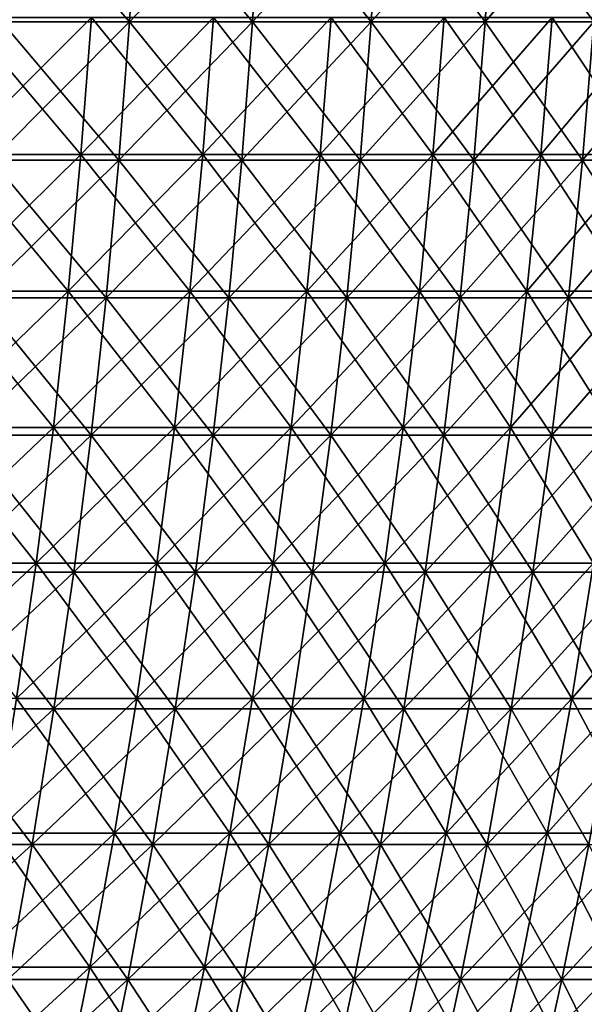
# Model space of a CAD drawing. Header units: millimetres. Extents: x -250 to 250, y -45 to 4150.
# Tile 796 of 805: x 185 to 207, y 4089 to 4128. Entities that reach past the tile are written whole.
import ezdxf

# ---------------------------------------------------------------- set-up
doc = ezdxf.new("R2010")
doc.units = ezdxf.units.MM
doc.header["$LTSCALE"] = 81.481481
for name, color, linetype in [('19', 7, 'CONTINUOUS'), ('20', 7, 'CONTINUOUS'), ('21', 7, 'CONTINUOUS'), ('22', 7, 'CONTINUOUS')]:
    doc.layers.add(name, color=color, linetype=linetype)

msp = doc.modelspace()

# ---------------------------------------------------------------- linework, layer by layer
at = {"layer": '19', "color": 7, "linetype": 'CONTINUOUS'}
for points in [[(189.111, 4127.944, -162.02), (184.032, 4127.944, -167.767), (189.435, 4133.45, -162.298), (189.111, 4127.944, -162.02)], [(189.435, 4133.45, -162.298), (184.032, 4127.944, -167.767), (184.347, 4133.45, -168.054), (189.435, 4133.45, -162.298)], [(194.011, 4127.944, -156.12), (189.111, 4127.944, -162.02), (194.343, 4133.45, -156.387), (194.011, 4127.944, -156.12)], [(194.343, 4133.45, -156.387), (189.111, 4127.944, -162.02), (189.435, 4133.45, -162.298), (194.343, 4133.45, -156.387)], [(198.726, 4127.944, -150.071), (194.011, 4127.944, -156.12), (199.067, 4133.45, -150.328), (198.726, 4127.944, -150.071)], [(199.067, 4133.45, -150.328), (194.011, 4127.944, -156.12), (194.343, 4133.45, -156.387), (199.067, 4133.45, -150.328)], [(203.254, 4127.944, -143.88), (198.726, 4127.944, -150.071), (203.602, 4133.45, -144.127), (203.254, 4127.944, -143.88)], [(203.602, 4133.45, -144.127), (198.726, 4127.944, -150.071), (199.067, 4133.45, -150.328), (203.602, 4133.45, -144.127)], [(207.588, 4127.944, -137.553), (203.254, 4127.944, -143.88), (207.943, 4133.45, -137.788), (207.588, 4127.944, -137.553)], [(207.943, 4133.45, -137.788), (203.254, 4127.944, -143.88), (203.602, 4133.45, -144.127), (207.943, 4133.45, -137.788)], [(188.695, 4122.448, -161.664), (183.627, 4122.448, -167.398), (189.111, 4127.944, -162.02), (188.695, 4122.448, -161.664)], [(189.111, 4127.944, -162.02), (183.627, 4122.448, -167.398), (184.032, 4127.944, -167.767), (189.111, 4127.944, -162.02)], [(193.584, 4122.448, -155.776), (188.695, 4122.448, -161.664), (194.011, 4127.944, -156.12), (193.584, 4122.448, -155.776)], [(194.011, 4127.944, -156.12), (188.695, 4122.448, -161.664), (189.111, 4127.944, -162.02), (194.011, 4127.944, -156.12)], [(198.289, 4122.448, -149.741), (193.584, 4122.448, -155.776), (198.726, 4127.944, -150.071), (198.289, 4122.448, -149.741)], [(198.726, 4127.944, -150.071), (193.584, 4122.448, -155.776), (194.011, 4127.944, -156.12), (198.726, 4127.944, -150.071)], [(202.806, 4122.448, -143.564), (198.289, 4122.448, -149.741), (203.254, 4127.944, -143.88), (202.806, 4122.448, -143.564)], [(203.254, 4127.944, -143.88), (198.289, 4122.448, -149.741), (198.726, 4127.944, -150.071), (203.254, 4127.944, -143.88)], [(207.131, 4122.448, -137.25), (202.806, 4122.448, -143.564), (207.588, 4127.944, -137.553), (207.131, 4122.448, -137.25)], [(207.588, 4127.944, -137.553), (202.806, 4122.448, -143.564), (203.254, 4127.944, -143.88), (207.588, 4127.944, -137.553)], [(211.26, 4122.448, -130.806), (207.131, 4122.448, -137.25), (211.725, 4127.944, -131.095), (211.26, 4122.448, -130.806)], [(211.725, 4127.944, -131.095), (207.131, 4122.448, -137.25), (207.588, 4127.944, -137.553), (211.725, 4127.944, -131.095)], [(188.187, 4116.967, -161.228), (183.132, 4116.967, -166.947), (188.695, 4122.448, -161.664), (188.187, 4116.967, -161.228)], [(188.695, 4122.448, -161.664), (183.132, 4116.967, -166.947), (183.627, 4122.448, -167.398), (188.695, 4122.448, -161.664)], [(193.062, 4116.967, -155.357), (188.187, 4116.967, -161.228), (193.584, 4122.448, -155.776), (193.062, 4116.967, -155.357)], [(193.584, 4122.448, -155.776), (188.187, 4116.967, -161.228), (188.695, 4122.448, -161.664), (193.584, 4122.448, -155.776)], [(197.755, 4116.967, -149.338), (193.062, 4116.967, -155.357), (198.289, 4122.448, -149.741), (197.755, 4116.967, -149.338)], [(198.289, 4122.448, -149.741), (193.062, 4116.967, -155.357), (193.584, 4122.448, -155.776), (198.289, 4122.448, -149.741)], [(202.26, 4116.967, -143.177), (197.755, 4116.967, -149.338), (202.806, 4122.448, -143.564), (202.26, 4116.967, -143.177)], [(202.806, 4122.448, -143.564), (197.755, 4116.967, -149.338), (198.289, 4122.448, -149.741), (202.806, 4122.448, -143.564)], [(206.573, 4116.967, -136.88), (202.26, 4116.967, -143.177), (207.131, 4122.448, -137.25), (206.573, 4116.967, -136.88)], [(207.131, 4122.448, -137.25), (202.26, 4116.967, -143.177), (202.806, 4122.448, -143.564), (207.131, 4122.448, -137.25)], [(210.691, 4116.967, -130.454), (206.573, 4116.967, -136.88), (211.26, 4122.448, -130.806), (210.691, 4116.967, -130.454)], [(211.26, 4122.448, -130.806), (206.573, 4116.967, -136.88), (207.131, 4122.448, -137.25), (211.26, 4122.448, -130.806)], [(187.587, 4111.501, -160.714), (182.548, 4111.501, -166.415), (188.187, 4116.967, -161.228), (187.587, 4111.501, -160.714)], [(188.187, 4116.967, -161.228), (182.548, 4111.501, -166.415), (183.132, 4116.967, -166.947), (188.187, 4116.967, -161.228)], [(192.447, 4111.501, -154.861), (187.587, 4111.501, -160.714), (193.062, 4116.967, -155.357), (192.447, 4111.501, -154.861)], [(193.062, 4116.967, -155.357), (187.587, 4111.501, -160.714), (188.187, 4116.967, -161.228), (193.062, 4116.967, -155.357)], [(197.124, 4111.501, -148.862), (192.447, 4111.501, -154.861), (197.755, 4116.967, -149.338), (197.124, 4111.501, -148.862)], [(197.755, 4116.967, -149.338), (192.447, 4111.501, -154.861), (193.062, 4116.967, -155.357), (197.755, 4116.967, -149.338)], [(201.615, 4111.501, -142.72), (197.124, 4111.501, -148.862), (202.26, 4116.967, -143.177), (201.615, 4111.501, -142.72)], [(202.26, 4116.967, -143.177), (197.124, 4111.501, -148.862), (197.755, 4116.967, -149.338), (202.26, 4116.967, -143.177)], [(205.915, 4111.501, -136.444), (201.615, 4111.501, -142.72), (206.573, 4116.967, -136.88), (205.915, 4111.501, -136.444)], [(206.573, 4116.967, -136.88), (201.615, 4111.501, -142.72), (202.26, 4116.967, -143.177), (206.573, 4116.967, -136.88)], [(210.019, 4111.501, -130.038), (205.915, 4111.501, -136.444), (210.691, 4116.967, -130.454), (210.019, 4111.501, -130.038)], [(210.691, 4116.967, -130.454), (205.915, 4111.501, -136.444), (206.573, 4116.967, -136.88), (210.691, 4116.967, -130.454)], [(186.895, 4106.054, -160.122), (181.875, 4106.054, -165.801), (187.587, 4111.501, -160.714), (186.895, 4106.054, -160.122)], [(187.587, 4111.501, -160.714), (181.875, 4106.054, -165.801), (182.548, 4111.501, -166.415), (187.587, 4111.501, -160.714)], [(191.737, 4106.054, -154.29), (186.895, 4106.054, -160.122), (192.447, 4111.501, -154.861), (191.737, 4106.054, -154.29)], [(192.447, 4111.501, -154.861), (186.895, 4106.054, -160.122), (187.587, 4111.501, -160.714), (192.447, 4111.501, -154.861)], [(196.398, 4106.054, -148.313), (191.737, 4106.054, -154.29), (197.124, 4111.501, -148.862), (196.398, 4106.054, -148.313)], [(197.124, 4111.501, -148.862), (191.737, 4106.054, -154.29), (192.447, 4111.501, -154.861), (197.124, 4111.501, -148.862)], [(200.872, 4106.054, -142.194), (196.398, 4106.054, -148.313), (201.615, 4111.501, -142.72), (200.872, 4106.054, -142.194)], [(201.615, 4111.501, -142.72), (196.398, 4106.054, -148.313), (197.124, 4111.501, -148.862), (201.615, 4111.501, -142.72)], [(205.156, 4106.054, -135.941), (200.872, 4106.054, -142.194), (205.915, 4111.501, -136.444), (205.156, 4106.054, -135.941)], [(205.915, 4111.501, -136.444), (200.872, 4106.054, -142.194), (201.615, 4111.501, -142.72), (205.915, 4111.501, -136.444)], [(209.245, 4106.054, -129.559), (205.156, 4106.054, -135.941), (210.019, 4111.501, -130.038), (209.245, 4106.054, -129.559)], [(210.019, 4111.501, -130.038), (205.156, 4106.054, -135.941), (205.915, 4111.501, -136.444), (210.019, 4111.501, -130.038)], [(186.112, 4100.628, -159.451), (181.114, 4100.628, -165.107), (186.895, 4106.054, -160.122), (186.112, 4100.628, -159.451)], [(186.895, 4106.054, -160.122), (181.114, 4100.628, -165.107), (181.875, 4106.054, -165.801), (186.895, 4106.054, -160.122)], [(190.934, 4100.628, -153.644), (186.112, 4100.628, -159.451), (191.737, 4106.054, -154.29), (190.934, 4100.628, -153.644)], [(191.737, 4106.054, -154.29), (186.112, 4100.628, -159.451), (186.895, 4106.054, -160.122), (191.737, 4106.054, -154.29)], [(195.575, 4100.628, -147.692), (190.934, 4100.628, -153.644), (196.398, 4106.054, -148.313), (195.575, 4100.628, -147.692)], [(196.398, 4106.054, -148.313), (190.934, 4100.628, -153.644), (191.737, 4106.054, -154.29), (196.398, 4106.054, -148.313)], [(200.031, 4100.628, -141.599), (195.575, 4100.628, -147.692), (200.872, 4106.054, -142.194), (200.031, 4100.628, -141.599)], [(200.872, 4106.054, -142.194), (195.575, 4100.628, -147.692), (196.398, 4106.054, -148.313), (200.872, 4106.054, -142.194)], [(204.296, 4100.628, -135.372), (200.031, 4100.628, -141.599), (205.156, 4106.054, -135.941), (204.296, 4100.628, -135.372)], [(205.156, 4106.054, -135.941), (200.031, 4100.628, -141.599), (200.872, 4106.054, -142.194), (205.156, 4106.054, -135.941)], [(208.368, 4100.628, -129.016), (204.296, 4100.628, -135.372), (209.245, 4106.054, -129.559), (208.368, 4100.628, -129.016)], [(209.245, 4106.054, -129.559), (204.296, 4100.628, -135.372), (205.156, 4106.054, -135.941), (209.245, 4106.054, -129.559)], [(185.239, 4095.227, -158.703), (180.264, 4095.227, -164.332), (186.112, 4100.628, -159.451), (185.239, 4095.227, -158.703)], [(186.112, 4100.628, -159.451), (180.264, 4095.227, -164.332), (181.114, 4100.628, -165.107), (186.112, 4100.628, -159.451)], [(190.038, 4095.227, -152.923), (185.239, 4095.227, -158.703), (190.934, 4100.628, -153.644), (190.038, 4095.227, -152.923)], [(190.934, 4100.628, -153.644), (185.239, 4095.227, -158.703), (186.112, 4100.628, -159.451), (190.934, 4100.628, -153.644)], [(194.657, 4095.227, -146.998), (190.038, 4095.227, -152.923), (195.575, 4100.628, -147.692), (194.657, 4095.227, -146.998)], [(195.575, 4100.628, -147.692), (190.038, 4095.227, -152.923), (190.934, 4100.628, -153.644), (195.575, 4100.628, -147.692)], [(199.092, 4095.227, -140.934), (194.657, 4095.227, -146.998), (200.031, 4100.628, -141.599), (199.092, 4095.227, -140.934)], [(200.031, 4100.628, -141.599), (194.657, 4095.227, -146.998), (195.575, 4100.628, -147.692), (200.031, 4100.628, -141.599)], [(203.337, 4095.227, -134.736), (199.092, 4095.227, -140.934), (204.296, 4100.628, -135.372), (203.337, 4095.227, -134.736)], [(204.296, 4100.628, -135.372), (199.092, 4095.227, -140.934), (200.031, 4100.628, -141.599), (204.296, 4100.628, -135.372)], [(207.39, 4095.227, -128.411), (203.337, 4095.227, -134.736), (208.368, 4100.628, -129.016), (207.39, 4095.227, -128.411)], [(208.368, 4100.628, -129.016), (203.337, 4095.227, -134.736), (204.296, 4100.628, -135.372), (208.368, 4100.628, -129.016)], [(184.275, 4089.852, -157.877), (179.325, 4089.852, -163.477), (185.239, 4095.227, -158.703), (184.275, 4089.852, -157.877)], [(185.239, 4095.227, -158.703), (179.325, 4089.852, -163.477), (180.264, 4095.227, -164.332), (185.239, 4095.227, -158.703)], [(189.049, 4089.852, -152.127), (184.275, 4089.852, -157.877), (190.038, 4095.227, -152.923), (189.049, 4089.852, -152.127)], [(190.038, 4095.227, -152.923), (184.275, 4089.852, -157.877), (185.239, 4095.227, -158.703), (190.038, 4095.227, -152.923)], [(193.644, 4089.852, -146.233), (189.049, 4089.852, -152.127), (194.657, 4095.227, -146.998), (193.644, 4089.852, -146.233)], [(194.657, 4095.227, -146.998), (189.049, 4089.852, -152.127), (190.038, 4095.227, -152.923), (194.657, 4095.227, -146.998)], [(198.056, 4089.852, -140.201), (193.644, 4089.852, -146.233), (199.092, 4095.227, -140.934), (198.056, 4089.852, -140.201)], [(199.092, 4095.227, -140.934), (193.644, 4089.852, -146.233), (194.657, 4095.227, -146.998), (199.092, 4095.227, -140.934)], [(202.279, 4089.852, -134.035), (198.056, 4089.852, -140.201), (203.337, 4095.227, -134.736), (202.279, 4089.852, -134.035)], [(203.337, 4095.227, -134.736), (198.056, 4089.852, -140.201), (199.092, 4095.227, -140.934), (203.337, 4095.227, -134.736)], [(206.311, 4089.852, -127.742), (202.279, 4089.852, -134.035), (207.39, 4095.227, -128.411), (206.311, 4089.852, -127.742)], [(207.39, 4095.227, -128.411), (202.279, 4089.852, -134.035), (203.337, 4095.227, -134.736), (207.39, 4095.227, -128.411)], [(210.147, 4089.852, -121.328), (206.311, 4089.852, -127.742), (211.246, 4095.227, -121.963), (210.147, 4089.852, -121.328)], [(211.246, 4095.227, -121.963), (206.311, 4089.852, -127.742), (207.39, 4095.227, -128.411), (211.246, 4095.227, -121.963)], [(187.968, 4084.507, -151.257), (183.221, 4084.507, -156.974), (189.049, 4089.852, -152.127), (187.968, 4084.507, -151.257)], [(189.049, 4089.852, -152.127), (183.221, 4084.507, -156.974), (184.275, 4089.852, -157.877), (189.049, 4089.852, -152.127)], [(192.537, 4084.507, -145.397), (187.968, 4084.507, -151.257), (193.644, 4089.852, -146.233), (192.537, 4084.507, -145.397)], [(193.644, 4089.852, -146.233), (187.968, 4084.507, -151.257), (189.049, 4089.852, -152.127), (193.644, 4089.852, -146.233)], [(196.923, 4084.507, -139.399), (192.537, 4084.507, -145.397), (198.056, 4089.852, -140.201), (196.923, 4084.507, -139.399)], [(198.056, 4089.852, -140.201), (192.537, 4084.507, -145.397), (193.644, 4089.852, -146.233), (198.056, 4089.852, -140.201)], [(201.122, 4084.507, -133.268), (196.923, 4084.507, -139.399), (202.279, 4089.852, -134.035), (201.122, 4084.507, -133.268)], [(202.279, 4089.852, -134.035), (196.923, 4084.507, -139.399), (198.056, 4089.852, -140.201), (202.279, 4089.852, -134.035)], [(205.131, 4084.507, -127.012), (201.122, 4084.507, -133.268), (206.311, 4089.852, -127.742), (205.131, 4084.507, -127.012)], [(206.311, 4089.852, -127.742), (201.122, 4084.507, -133.268), (202.279, 4089.852, -134.035), (206.311, 4089.852, -127.742)], [(208.945, 4084.507, -120.634), (205.131, 4084.507, -127.012), (210.147, 4089.852, -121.328), (208.945, 4084.507, -120.634)], [(210.147, 4089.852, -121.328), (205.131, 4084.507, -127.012), (206.311, 4089.852, -127.742), (210.147, 4089.852, -121.328)]]:
    msp.add_3dface(points, dxfattribs=at)
at = {"layer": '20', "color": 7, "linetype": 'CONTINUOUS'}
for points in [[(184.032, 4127.944, 167.767), (189.111, 4127.944, 162.02), (184.347, 4133.45, 168.054), (184.032, 4127.944, 167.767)], [(184.347, 4133.45, 168.054), (189.111, 4127.944, 162.02), (189.435, 4133.45, 162.298), (184.347, 4133.45, 168.054)], [(189.111, 4127.944, 162.02), (194.011, 4127.944, 156.12), (189.435, 4133.45, 162.298), (189.111, 4127.944, 162.02)], [(189.435, 4133.45, 162.298), (194.011, 4127.944, 156.12), (194.343, 4133.45, 156.387), (189.435, 4133.45, 162.298)], [(194.011, 4127.944, 156.12), (198.726, 4127.944, 150.071), (194.343, 4133.45, 156.387), (194.011, 4127.944, 156.12)], [(194.343, 4133.45, 156.387), (198.726, 4127.944, 150.071), (199.067, 4133.45, 150.328), (194.343, 4133.45, 156.387)], [(198.726, 4127.944, 150.071), (203.254, 4127.944, 143.88), (199.067, 4133.45, 150.328), (198.726, 4127.944, 150.071)], [(199.067, 4133.45, 150.328), (203.254, 4127.944, 143.88), (203.602, 4133.45, 144.127), (199.067, 4133.45, 150.328)], [(203.254, 4127.944, 143.88), (207.588, 4127.944, 137.553), (203.602, 4133.45, 144.127), (203.254, 4127.944, 143.88)], [(203.602, 4133.45, 144.127), (207.588, 4127.944, 137.553), (207.943, 4133.45, 137.788), (203.602, 4133.45, 144.127)], [(183.627, 4122.448, 167.398), (188.695, 4122.448, 161.664), (184.032, 4127.944, 167.767), (183.627, 4122.448, 167.398)], [(184.032, 4127.944, 167.767), (188.695, 4122.448, 161.664), (189.111, 4127.944, 162.02), (184.032, 4127.944, 167.767)], [(188.695, 4122.448, 161.664), (193.584, 4122.448, 155.776), (189.111, 4127.944, 162.02), (188.695, 4122.448, 161.664)], [(189.111, 4127.944, 162.02), (193.584, 4122.448, 155.776), (194.011, 4127.944, 156.12), (189.111, 4127.944, 162.02)], [(193.584, 4122.448, 155.776), (198.289, 4122.448, 149.741), (194.011, 4127.944, 156.12), (193.584, 4122.448, 155.776)], [(194.011, 4127.944, 156.12), (198.289, 4122.448, 149.741), (198.726, 4127.944, 150.071), (194.011, 4127.944, 156.12)], [(198.289, 4122.448, 149.741), (202.806, 4122.448, 143.564), (198.726, 4127.944, 150.071), (198.289, 4122.448, 149.741)], [(198.726, 4127.944, 150.071), (202.806, 4122.448, 143.564), (203.254, 4127.944, 143.88), (198.726, 4127.944, 150.071)], [(202.806, 4122.448, 143.564), (207.131, 4122.448, 137.25), (203.254, 4127.944, 143.88), (202.806, 4122.448, 143.564)], [(203.254, 4127.944, 143.88), (207.131, 4122.448, 137.25), (207.588, 4127.944, 137.553), (203.254, 4127.944, 143.88)], [(207.131, 4122.448, 137.25), (211.26, 4122.448, 130.806), (207.588, 4127.944, 137.553), (207.131, 4122.448, 137.25)], [(183.132, 4116.967, 166.947), (188.187, 4116.967, 161.228), (183.627, 4122.448, 167.398), (183.132, 4116.967, 166.947)], [(183.627, 4122.448, 167.398), (188.187, 4116.967, 161.228), (188.695, 4122.448, 161.664), (183.627, 4122.448, 167.398)], [(188.187, 4116.967, 161.228), (193.062, 4116.967, 155.357), (188.695, 4122.448, 161.664), (188.187, 4116.967, 161.228)], [(188.695, 4122.448, 161.664), (193.062, 4116.967, 155.357), (193.584, 4122.448, 155.776), (188.695, 4122.448, 161.664)], [(193.062, 4116.967, 155.357), (197.755, 4116.967, 149.338), (193.584, 4122.448, 155.776), (193.062, 4116.967, 155.357)], [(193.584, 4122.448, 155.776), (197.755, 4116.967, 149.338), (198.289, 4122.448, 149.741), (193.584, 4122.448, 155.776)], [(197.755, 4116.967, 149.338), (202.26, 4116.967, 143.177), (198.289, 4122.448, 149.741), (197.755, 4116.967, 149.338)], [(198.289, 4122.448, 149.741), (202.26, 4116.967, 143.177), (202.806, 4122.448, 143.564), (198.289, 4122.448, 149.741)], [(202.26, 4116.967, 143.177), (206.573, 4116.967, 136.88), (202.806, 4122.448, 143.564), (202.26, 4116.967, 143.177)], [(202.806, 4122.448, 143.564), (206.573, 4116.967, 136.88), (207.131, 4122.448, 137.25), (202.806, 4122.448, 143.564)], [(206.573, 4116.967, 136.88), (210.691, 4116.967, 130.454), (207.131, 4122.448, 137.25), (206.573, 4116.967, 136.88)], [(207.131, 4122.448, 137.25), (210.691, 4116.967, 130.454), (211.26, 4122.448, 130.806), (207.131, 4122.448, 137.25)], [(182.548, 4111.501, 166.415), (187.587, 4111.501, 160.714), (183.132, 4116.967, 166.947), (182.548, 4111.501, 166.415)], [(183.132, 4116.967, 166.947), (187.587, 4111.501, 160.714), (188.187, 4116.967, 161.228), (183.132, 4116.967, 166.947)], [(187.587, 4111.501, 160.714), (192.447, 4111.501, 154.861), (188.187, 4116.967, 161.228), (187.587, 4111.501, 160.714)], [(188.187, 4116.967, 161.228), (192.447, 4111.501, 154.861), (193.062, 4116.967, 155.357), (188.187, 4116.967, 161.228)], [(192.447, 4111.501, 154.861), (197.124, 4111.501, 148.862), (193.062, 4116.967, 155.357), (192.447, 4111.501, 154.861)], [(193.062, 4116.967, 155.357), (197.124, 4111.501, 148.862), (197.755, 4116.967, 149.338), (193.062, 4116.967, 155.357)], [(197.124, 4111.501, 148.862), (201.615, 4111.501, 142.72), (197.755, 4116.967, 149.338), (197.124, 4111.501, 148.862)], [(197.755, 4116.967, 149.338), (201.615, 4111.501, 142.72), (202.26, 4116.967, 143.177), (197.755, 4116.967, 149.338)], [(201.615, 4111.501, 142.72), (205.915, 4111.501, 136.444), (202.26, 4116.967, 143.177), (201.615, 4111.501, 142.72)], [(202.26, 4116.967, 143.177), (205.915, 4111.501, 136.444), (206.573, 4116.967, 136.88), (202.26, 4116.967, 143.177)], [(205.915, 4111.501, 136.444), (210.019, 4111.501, 130.038), (206.573, 4116.967, 136.88), (205.915, 4111.501, 136.444)], [(206.573, 4116.967, 136.88), (210.019, 4111.501, 130.038), (210.691, 4116.967, 130.454), (206.573, 4116.967, 136.88)], [(181.875, 4106.054, 165.801), (186.895, 4106.054, 160.122), (182.548, 4111.501, 166.415), (181.875, 4106.054, 165.801)], [(182.548, 4111.501, 166.415), (186.895, 4106.054, 160.122), (187.587, 4111.501, 160.714), (182.548, 4111.501, 166.415)], [(186.895, 4106.054, 160.122), (191.737, 4106.054, 154.29), (187.587, 4111.501, 160.714), (186.895, 4106.054, 160.122)], [(187.587, 4111.501, 160.714), (191.737, 4106.054, 154.29), (192.447, 4111.501, 154.861), (187.587, 4111.501, 160.714)], [(191.737, 4106.054, 154.29), (196.398, 4106.054, 148.313), (192.447, 4111.501, 154.861), (191.737, 4106.054, 154.29)], [(192.447, 4111.501, 154.861), (196.398, 4106.054, 148.313), (197.124, 4111.501, 148.862), (192.447, 4111.501, 154.861)], [(196.398, 4106.054, 148.313), (200.872, 4106.054, 142.194), (197.124, 4111.501, 148.862), (196.398, 4106.054, 148.313)], [(197.124, 4111.501, 148.862), (200.872, 4106.054, 142.194), (201.615, 4111.501, 142.72), (197.124, 4111.501, 148.862)], [(200.872, 4106.054, 142.194), (205.156, 4106.054, 135.941), (201.615, 4111.501, 142.72), (200.872, 4106.054, 142.194)], [(201.615, 4111.501, 142.72), (205.156, 4106.054, 135.941), (205.915, 4111.501, 136.444), (201.615, 4111.501, 142.72)], [(205.156, 4106.054, 135.941), (209.245, 4106.054, 129.559), (205.915, 4111.501, 136.444), (205.156, 4106.054, 135.941)], [(205.915, 4111.501, 136.444), (209.245, 4106.054, 129.559), (210.019, 4111.501, 130.038), (205.915, 4111.501, 136.444)], [(181.114, 4100.628, 165.107), (186.112, 4100.628, 159.451), (181.875, 4106.054, 165.801), (181.114, 4100.628, 165.107)], [(181.875, 4106.054, 165.801), (186.112, 4100.628, 159.451), (186.895, 4106.054, 160.122), (181.875, 4106.054, 165.801)], [(186.112, 4100.628, 159.451), (190.934, 4100.628, 153.644), (186.895, 4106.054, 160.122), (186.112, 4100.628, 159.451)], [(186.895, 4106.054, 160.122), (190.934, 4100.628, 153.644), (191.737, 4106.054, 154.29), (186.895, 4106.054, 160.122)], [(190.934, 4100.628, 153.644), (195.575, 4100.628, 147.692), (191.737, 4106.054, 154.29), (190.934, 4100.628, 153.644)], [(191.737, 4106.054, 154.29), (195.575, 4100.628, 147.692), (196.398, 4106.054, 148.313), (191.737, 4106.054, 154.29)], [(195.575, 4100.628, 147.692), (200.031, 4100.628, 141.599), (196.398, 4106.054, 148.313), (195.575, 4100.628, 147.692)], [(196.398, 4106.054, 148.313), (200.031, 4100.628, 141.599), (200.872, 4106.054, 142.194), (196.398, 4106.054, 148.313)], [(200.031, 4100.628, 141.599), (204.296, 4100.628, 135.372), (200.872, 4106.054, 142.194), (200.031, 4100.628, 141.599)], [(200.872, 4106.054, 142.194), (204.296, 4100.628, 135.372), (205.156, 4106.054, 135.941), (200.872, 4106.054, 142.194)], [(204.296, 4100.628, 135.372), (208.368, 4100.628, 129.016), (205.156, 4106.054, 135.941), (204.296, 4100.628, 135.372)], [(205.156, 4106.054, 135.941), (208.368, 4100.628, 129.016), (209.245, 4106.054, 129.559), (205.156, 4106.054, 135.941)], [(180.264, 4095.227, 164.332), (185.239, 4095.227, 158.703), (181.114, 4100.628, 165.107), (180.264, 4095.227, 164.332)], [(181.114, 4100.628, 165.107), (185.239, 4095.227, 158.703), (186.112, 4100.628, 159.451), (181.114, 4100.628, 165.107)], [(185.239, 4095.227, 158.703), (190.038, 4095.227, 152.923), (186.112, 4100.628, 159.451), (185.239, 4095.227, 158.703)], [(186.112, 4100.628, 159.451), (190.038, 4095.227, 152.923), (190.934, 4100.628, 153.644), (186.112, 4100.628, 159.451)], [(190.038, 4095.227, 152.923), (194.657, 4095.227, 146.998), (190.934, 4100.628, 153.644), (190.038, 4095.227, 152.923)], [(190.934, 4100.628, 153.644), (194.657, 4095.227, 146.998), (195.575, 4100.628, 147.692), (190.934, 4100.628, 153.644)], [(194.657, 4095.227, 146.998), (199.092, 4095.227, 140.934), (195.575, 4100.628, 147.692), (194.657, 4095.227, 146.998)], [(195.575, 4100.628, 147.692), (199.092, 4095.227, 140.934), (200.031, 4100.628, 141.599), (195.575, 4100.628, 147.692)], [(199.092, 4095.227, 140.934), (203.337, 4095.227, 134.736), (200.031, 4100.628, 141.599), (199.092, 4095.227, 140.934)], [(200.031, 4100.628, 141.599), (203.337, 4095.227, 134.736), (204.296, 4100.628, 135.372), (200.031, 4100.628, 141.599)], [(203.337, 4095.227, 134.736), (207.39, 4095.227, 128.411), (204.296, 4100.628, 135.372), (203.337, 4095.227, 134.736)], [(204.296, 4100.628, 135.372), (207.39, 4095.227, 128.411), (208.368, 4100.628, 129.016), (204.296, 4100.628, 135.372)], [(180.264, 4095.227, 164.332), (184.275, 4089.852, 157.877), (185.239, 4095.227, 158.703), (180.264, 4095.227, 164.332)], [(184.275, 4089.852, 157.877), (189.049, 4089.852, 152.127), (185.239, 4095.227, 158.703), (184.275, 4089.852, 157.877)], [(185.239, 4095.227, 158.703), (189.049, 4089.852, 152.127), (190.038, 4095.227, 152.923), (185.239, 4095.227, 158.703)], [(189.049, 4089.852, 152.127), (193.644, 4089.852, 146.233), (190.038, 4095.227, 152.923), (189.049, 4089.852, 152.127)], [(190.038, 4095.227, 152.923), (193.644, 4089.852, 146.233), (194.657, 4095.227, 146.998), (190.038, 4095.227, 152.923)], [(193.644, 4089.852, 146.233), (198.056, 4089.852, 140.201), (194.657, 4095.227, 146.998), (193.644, 4089.852, 146.233)], [(194.657, 4095.227, 146.998), (198.056, 4089.852, 140.201), (199.092, 4095.227, 140.934), (194.657, 4095.227, 146.998)], [(198.056, 4089.852, 140.201), (202.279, 4089.852, 134.035), (199.092, 4095.227, 140.934), (198.056, 4089.852, 140.201)], [(199.092, 4095.227, 140.934), (202.279, 4089.852, 134.035), (203.337, 4095.227, 134.736), (199.092, 4095.227, 140.934)], [(202.279, 4089.852, 134.035), (206.311, 4089.852, 127.742), (203.337, 4095.227, 134.736), (202.279, 4089.852, 134.035)], [(203.337, 4095.227, 134.736), (206.311, 4089.852, 127.742), (207.39, 4095.227, 128.411), (203.337, 4095.227, 134.736)], [(206.311, 4089.852, 127.742), (210.147, 4089.852, 121.328), (207.39, 4095.227, 128.411), (206.311, 4089.852, 127.742)], [(183.221, 4084.507, 156.974), (187.968, 4084.507, 151.257), (184.275, 4089.852, 157.877), (183.221, 4084.507, 156.974)], [(184.275, 4089.852, 157.877), (187.968, 4084.507, 151.257), (189.049, 4089.852, 152.127), (184.275, 4089.852, 157.877)], [(187.968, 4084.507, 151.257), (192.537, 4084.507, 145.397), (189.049, 4089.852, 152.127), (187.968, 4084.507, 151.257)], [(189.049, 4089.852, 152.127), (192.537, 4084.507, 145.397), (193.644, 4089.852, 146.233), (189.049, 4089.852, 152.127)], [(192.537, 4084.507, 145.397), (196.923, 4084.507, 139.399), (193.644, 4089.852, 146.233), (192.537, 4084.507, 145.397)], [(193.644, 4089.852, 146.233), (196.923, 4084.507, 139.399), (198.056, 4089.852, 140.201), (193.644, 4089.852, 146.233)], [(196.923, 4084.507, 139.399), (201.122, 4084.507, 133.268), (198.056, 4089.852, 140.201), (196.923, 4084.507, 139.399)], [(198.056, 4089.852, 140.201), (201.122, 4084.507, 133.268), (202.279, 4089.852, 134.035), (198.056, 4089.852, 140.201)], [(201.122, 4084.507, 133.268), (205.131, 4084.507, 127.012), (202.279, 4089.852, 134.035), (201.122, 4084.507, 133.268)], [(202.279, 4089.852, 134.035), (205.131, 4084.507, 127.012), (206.311, 4089.852, 127.742), (202.279, 4089.852, 134.035)], [(205.131, 4084.507, 127.012), (208.945, 4084.507, 120.634), (206.311, 4089.852, 127.742), (205.131, 4084.507, 127.012)], [(206.311, 4089.852, 127.742), (208.945, 4084.507, 120.634), (210.147, 4089.852, 121.328), (206.311, 4089.852, 127.742)]]:
    msp.add_3dface(points, dxfattribs=at)
at = {"layer": '21', "color": 7, "linetype": 'CONTINUOUS'}
for points in [[(187.186, 4122.673, 160.371), (182.158, 4122.673, 166.059), (187.598, 4128.123, 160.724), (187.186, 4122.673, 160.371)], [(187.598, 4128.123, 160.724), (182.158, 4122.673, 166.059), (182.56, 4128.123, 166.425), (187.598, 4128.123, 160.724)], [(192.035, 4122.673, 154.53), (187.186, 4122.673, 160.371), (192.459, 4128.123, 154.871), (192.035, 4122.673, 154.53)], [(192.459, 4128.123, 154.871), (187.186, 4122.673, 160.371), (187.598, 4128.123, 160.724), (192.459, 4128.123, 154.871)], [(196.703, 4122.673, 148.543), (192.035, 4122.673, 154.53), (197.137, 4128.123, 148.871), (196.703, 4122.673, 148.543)], [(197.137, 4128.123, 148.871), (192.035, 4122.673, 154.53), (192.459, 4128.123, 154.871), (197.137, 4128.123, 148.871)], [(201.184, 4122.673, 142.415), (196.703, 4122.673, 148.543), (201.628, 4128.123, 142.729), (201.184, 4122.673, 142.415)], [(201.628, 4128.123, 142.729), (196.703, 4122.673, 148.543), (197.137, 4128.123, 148.871), (201.628, 4128.123, 142.729)], [(205.474, 4122.673, 136.152), (201.184, 4122.673, 142.415), (205.927, 4128.123, 136.452), (205.474, 4122.673, 136.152)], [(205.927, 4128.123, 136.452), (201.184, 4122.673, 142.415), (201.628, 4128.123, 142.729), (205.927, 4128.123, 136.452)], [(209.57, 4122.673, 129.76), (205.474, 4122.673, 136.152), (210.032, 4128.123, 130.046), (209.57, 4122.673, 129.76)], [(210.032, 4128.123, 130.046), (205.474, 4122.673, 136.152), (205.927, 4128.123, 136.452), (210.032, 4128.123, 130.046)], [(186.682, 4117.235, 159.939), (181.668, 4117.235, 165.612), (187.186, 4122.673, 160.371), (186.682, 4117.235, 159.939)], [(187.186, 4122.673, 160.371), (181.668, 4117.235, 165.612), (182.158, 4122.673, 166.059), (187.186, 4122.673, 160.371)], [(191.518, 4117.235, 154.114), (186.682, 4117.235, 159.939), (192.035, 4122.673, 154.53), (191.518, 4117.235, 154.114)], [(192.035, 4122.673, 154.53), (186.682, 4117.235, 159.939), (187.186, 4122.673, 160.371), (192.035, 4122.673, 154.53)], [(196.173, 4117.235, 148.143), (191.518, 4117.235, 154.114), (196.703, 4122.673, 148.543), (196.173, 4117.235, 148.143)], [(196.703, 4122.673, 148.543), (191.518, 4117.235, 154.114), (192.035, 4122.673, 154.53), (196.703, 4122.673, 148.543)], [(200.643, 4117.235, 142.032), (196.173, 4117.235, 148.143), (201.184, 4122.673, 142.415), (200.643, 4117.235, 142.032)], [(201.184, 4122.673, 142.415), (196.173, 4117.235, 148.143), (196.703, 4122.673, 148.543), (201.184, 4122.673, 142.415)], [(204.921, 4117.235, 135.786), (200.643, 4117.235, 142.032), (205.474, 4122.673, 136.152), (204.921, 4117.235, 135.786)], [(205.474, 4122.673, 136.152), (200.643, 4117.235, 142.032), (201.184, 4122.673, 142.415), (205.474, 4122.673, 136.152)], [(209.006, 4117.235, 129.411), (204.921, 4117.235, 135.786), (209.57, 4122.673, 129.76), (209.006, 4117.235, 129.411)], [(209.57, 4122.673, 129.76), (204.921, 4117.235, 135.786), (205.474, 4122.673, 136.152), (209.57, 4122.673, 129.76)], [(186.086, 4111.814, 159.429), (181.089, 4111.814, 165.084), (186.682, 4117.235, 159.939), (186.086, 4111.814, 159.429)], [(186.682, 4117.235, 159.939), (181.089, 4111.814, 165.084), (181.668, 4117.235, 165.612), (186.682, 4117.235, 159.939)], [(190.908, 4111.814, 153.623), (186.086, 4111.814, 159.429), (191.518, 4117.235, 154.114), (190.908, 4111.814, 153.623)], [(191.518, 4117.235, 154.114), (186.086, 4111.814, 159.429), (186.682, 4117.235, 159.939), (191.518, 4117.235, 154.114)], [(195.548, 4111.814, 147.671), (190.908, 4111.814, 153.623), (196.173, 4117.235, 148.143), (195.548, 4111.814, 147.671)], [(196.173, 4117.235, 148.143), (190.908, 4111.814, 153.623), (191.518, 4117.235, 154.114), (196.173, 4117.235, 148.143)], [(200.003, 4111.814, 141.579), (195.548, 4111.814, 147.671), (200.643, 4117.235, 142.032), (200.003, 4111.814, 141.579)], [(200.643, 4117.235, 142.032), (195.548, 4111.814, 147.671), (196.173, 4117.235, 148.143), (200.643, 4117.235, 142.032)], [(204.268, 4111.814, 135.353), (200.003, 4111.814, 141.579), (204.921, 4117.235, 135.786), (204.268, 4111.814, 135.353)], [(204.921, 4117.235, 135.786), (200.003, 4111.814, 141.579), (200.643, 4117.235, 142.032), (204.921, 4117.235, 135.786)], [(208.339, 4111.814, 128.998), (204.268, 4111.814, 135.353), (209.006, 4117.235, 129.411), (208.339, 4111.814, 128.998)], [(209.006, 4117.235, 129.411), (204.268, 4111.814, 135.353), (204.921, 4117.235, 135.786), (209.006, 4117.235, 129.411)], [(185.401, 4106.411, 158.842), (180.421, 4106.411, 164.476), (186.086, 4111.814, 159.429), (185.401, 4106.411, 158.842)], [(186.086, 4111.814, 159.429), (180.421, 4106.411, 164.476), (181.089, 4111.814, 165.084), (186.086, 4111.814, 159.429)], [(190.204, 4106.411, 153.057), (185.401, 4106.411, 158.842), (190.908, 4111.814, 153.623), (190.204, 4106.411, 153.057)], [(190.908, 4111.814, 153.623), (185.401, 4106.411, 158.842), (186.086, 4111.814, 159.429), (190.908, 4111.814, 153.623)], [(194.827, 4106.411, 147.127), (190.204, 4106.411, 153.057), (195.548, 4111.814, 147.671), (194.827, 4106.411, 147.127)], [(195.548, 4111.814, 147.671), (190.204, 4106.411, 153.057), (190.908, 4111.814, 153.623), (195.548, 4111.814, 147.671)], [(199.266, 4106.411, 141.057), (194.827, 4106.411, 147.127), (200.003, 4111.814, 141.579), (199.266, 4106.411, 141.057)], [(200.003, 4111.814, 141.579), (194.827, 4106.411, 147.127), (195.548, 4111.814, 147.671), (200.003, 4111.814, 141.579)], [(203.515, 4106.411, 134.854), (199.266, 4106.411, 141.057), (204.268, 4111.814, 135.353), (203.515, 4106.411, 134.854)], [(204.268, 4111.814, 135.353), (199.266, 4106.411, 141.057), (200.003, 4111.814, 141.579), (204.268, 4111.814, 135.353)], [(207.571, 4106.411, 128.523), (203.515, 4106.411, 134.854), (208.339, 4111.814, 128.998), (207.571, 4106.411, 128.523)], [(208.339, 4111.814, 128.998), (203.515, 4106.411, 134.854), (204.268, 4111.814, 135.353), (208.339, 4111.814, 128.998)], [(184.624, 4101.03, 158.176), (179.666, 4101.03, 163.787), (185.401, 4106.411, 158.842), (184.624, 4101.03, 158.176)], [(185.401, 4106.411, 158.842), (179.666, 4101.03, 163.787), (180.421, 4106.411, 164.476), (185.401, 4106.411, 158.842)], [(189.408, 4101.03, 152.416), (184.624, 4101.03, 158.176), (190.204, 4106.411, 153.057), (189.408, 4101.03, 152.416)], [(190.204, 4106.411, 153.057), (184.624, 4101.03, 158.176), (185.401, 4106.411, 158.842), (190.204, 4106.411, 153.057)], [(194.012, 4101.03, 146.511), (189.408, 4101.03, 152.416), (194.827, 4106.411, 147.127), (194.012, 4101.03, 146.511)], [(194.827, 4106.411, 147.127), (189.408, 4101.03, 152.416), (190.204, 4106.411, 153.057), (194.827, 4106.411, 147.127)], [(198.431, 4101.03, 140.467), (194.012, 4101.03, 146.511), (199.266, 4106.411, 141.057), (198.431, 4101.03, 140.467)], [(199.266, 4106.411, 141.057), (194.012, 4101.03, 146.511), (194.827, 4106.411, 147.127), (199.266, 4106.411, 141.057)], [(202.663, 4101.03, 134.289), (198.431, 4101.03, 140.467), (203.515, 4106.411, 134.854), (202.663, 4101.03, 134.289)], [(203.515, 4106.411, 134.854), (198.431, 4101.03, 140.467), (199.266, 4106.411, 141.057), (203.515, 4106.411, 134.854)], [(206.702, 4101.03, 127.985), (202.663, 4101.03, 134.289), (207.571, 4106.411, 128.523), (206.702, 4101.03, 127.985)], [(207.571, 4106.411, 128.523), (202.663, 4101.03, 134.289), (203.515, 4106.411, 134.854), (207.571, 4106.411, 128.523)], [(210.546, 4101.03, 121.559), (206.702, 4101.03, 127.985), (211.431, 4106.411, 122.07), (210.546, 4101.03, 121.559)], [(211.431, 4106.411, 122.07), (206.702, 4101.03, 127.985), (207.571, 4106.411, 128.523), (211.431, 4106.411, 122.07)], [(188.519, 4095.673, 151.701), (183.758, 4095.673, 157.434), (189.408, 4101.03, 152.416), (188.519, 4095.673, 151.701)], [(189.408, 4101.03, 152.416), (183.758, 4095.673, 157.434), (184.624, 4101.03, 158.176), (189.408, 4101.03, 152.416)], [(193.101, 4095.673, 145.823), (188.519, 4095.673, 151.701), (194.012, 4101.03, 146.511), (193.101, 4095.673, 145.823)], [(194.012, 4101.03, 146.511), (188.519, 4095.673, 151.701), (189.408, 4101.03, 152.416), (194.012, 4101.03, 146.511)], [(197.5, 4095.673, 139.808), (193.101, 4095.673, 145.823), (198.431, 4101.03, 140.467), (197.5, 4095.673, 139.808)], [(198.431, 4101.03, 140.467), (193.101, 4095.673, 145.823), (194.012, 4101.03, 146.511), (198.431, 4101.03, 140.467)], [(201.712, 4095.673, 133.659), (197.5, 4095.673, 139.808), (202.663, 4101.03, 134.289), (201.712, 4095.673, 133.659)], [(202.663, 4101.03, 134.289), (197.5, 4095.673, 139.808), (198.431, 4101.03, 140.467), (202.663, 4101.03, 134.289)], [(205.732, 4095.673, 127.384), (201.712, 4095.673, 133.659), (206.702, 4101.03, 127.985), (205.732, 4095.673, 127.384)], [(206.702, 4101.03, 127.985), (201.712, 4095.673, 133.659), (202.663, 4101.03, 134.289), (206.702, 4101.03, 127.985)], [(209.558, 4095.673, 120.988), (205.732, 4095.673, 127.384), (210.546, 4101.03, 121.559), (209.558, 4095.673, 120.988)], [(210.546, 4101.03, 121.559), (205.732, 4095.673, 127.384), (206.702, 4101.03, 127.985), (210.546, 4101.03, 121.559)], [(187.538, 4090.342, 150.911), (182.802, 4090.342, 156.615), (188.519, 4095.673, 151.701), (187.538, 4090.342, 150.911)], [(188.519, 4095.673, 151.701), (182.802, 4090.342, 156.615), (183.758, 4095.673, 157.434), (188.519, 4095.673, 151.701)], [(192.097, 4090.342, 145.065), (187.538, 4090.342, 150.911), (193.101, 4095.673, 145.823), (192.097, 4090.342, 145.065)], [(193.101, 4095.673, 145.823), (187.538, 4090.342, 150.911), (188.519, 4095.673, 151.701), (193.101, 4095.673, 145.823)], [(196.473, 4090.342, 139.08), (192.097, 4090.342, 145.065), (197.5, 4095.673, 139.808), (196.473, 4090.342, 139.08)], [(197.5, 4095.673, 139.808), (192.097, 4090.342, 145.065), (193.101, 4095.673, 145.823), (197.5, 4095.673, 139.808)], [(200.663, 4090.342, 132.964), (196.473, 4090.342, 139.08), (201.712, 4095.673, 133.659), (200.663, 4090.342, 132.964)], [(201.712, 4095.673, 133.659), (196.473, 4090.342, 139.08), (197.5, 4095.673, 139.808), (201.712, 4095.673, 133.659)], [(204.662, 4090.342, 126.721), (200.663, 4090.342, 132.964), (205.732, 4095.673, 127.384), (204.662, 4090.342, 126.721)], [(205.732, 4095.673, 127.384), (200.663, 4090.342, 132.964), (201.712, 4095.673, 133.659), (205.732, 4095.673, 127.384)], [(208.467, 4090.342, 120.359), (204.662, 4090.342, 126.721), (209.558, 4095.673, 120.988), (208.467, 4090.342, 120.359)], [(209.558, 4095.673, 120.988), (204.662, 4090.342, 126.721), (205.732, 4095.673, 127.384), (209.558, 4095.673, 120.988)], [(186.466, 4085.04, 150.049), (181.757, 4085.04, 155.72), (187.538, 4090.342, 150.911), (186.466, 4085.04, 150.049)], [(187.538, 4090.342, 150.911), (181.757, 4085.04, 155.72), (182.802, 4090.342, 156.615), (187.538, 4090.342, 150.911)], [(190.998, 4085.04, 144.235), (186.466, 4085.04, 150.049), (192.097, 4090.342, 145.065), (190.998, 4085.04, 144.235)], [(192.097, 4090.342, 145.065), (186.466, 4085.04, 150.049), (187.538, 4090.342, 150.911), (192.097, 4090.342, 145.065)], [(195.349, 4085.04, 138.285), (190.998, 4085.04, 144.235), (196.473, 4090.342, 139.08), (195.349, 4085.04, 138.285)], [(196.473, 4090.342, 139.08), (190.998, 4085.04, 144.235), (192.097, 4090.342, 145.065), (196.473, 4090.342, 139.08)], [(199.515, 4085.04, 132.204), (195.349, 4085.04, 138.285), (200.663, 4090.342, 132.964), (199.515, 4085.04, 132.204)], [(200.663, 4090.342, 132.964), (195.349, 4085.04, 138.285), (196.473, 4090.342, 139.08), (200.663, 4090.342, 132.964)], [(203.492, 4085.04, 125.997), (199.515, 4085.04, 132.204), (204.662, 4090.342, 126.721), (203.492, 4085.04, 125.997)], [(204.662, 4090.342, 126.721), (199.515, 4085.04, 132.204), (200.663, 4090.342, 132.964), (204.662, 4090.342, 126.721)], [(207.275, 4085.04, 119.671), (203.492, 4085.04, 125.997), (208.467, 4090.342, 120.359), (207.275, 4085.04, 119.671)], [(208.467, 4090.342, 120.359), (203.492, 4085.04, 125.997), (204.662, 4090.342, 126.721), (208.467, 4090.342, 120.359)]]:
    msp.add_3dface(points, dxfattribs=at)
at = {"layer": '22', "color": 7, "linetype": 'CONTINUOUS'}
for points in [[(182.158, 4122.673, -166.059), (187.186, 4122.673, -160.371), (182.56, 4128.123, -166.425), (182.158, 4122.673, -166.059)], [(182.56, 4128.123, -166.425), (187.186, 4122.673, -160.371), (187.598, 4128.123, -160.724), (182.56, 4128.123, -166.425)], [(187.186, 4122.673, -160.371), (192.035, 4122.673, -154.53), (187.598, 4128.123, -160.724), (187.186, 4122.673, -160.371)], [(187.598, 4128.123, -160.724), (192.035, 4122.673, -154.53), (192.459, 4128.123, -154.871), (187.598, 4128.123, -160.724)], [(192.035, 4122.673, -154.53), (196.703, 4122.673, -148.543), (192.459, 4128.123, -154.871), (192.035, 4122.673, -154.53)], [(192.459, 4128.123, -154.871), (196.703, 4122.673, -148.543), (197.137, 4128.123, -148.871), (192.459, 4128.123, -154.871)], [(196.703, 4122.673, -148.543), (201.184, 4122.673, -142.415), (197.137, 4128.123, -148.871), (196.703, 4122.673, -148.543)], [(197.137, 4128.123, -148.871), (201.184, 4122.673, -142.415), (201.628, 4128.123, -142.729), (197.137, 4128.123, -148.871)], [(201.184, 4122.673, -142.415), (205.474, 4122.673, -136.152), (201.628, 4128.123, -142.729), (201.184, 4122.673, -142.415)], [(201.628, 4128.123, -142.729), (205.474, 4122.673, -136.152), (205.927, 4128.123, -136.452), (201.628, 4128.123, -142.729)], [(205.474, 4122.673, -136.152), (209.57, 4122.673, -129.76), (205.927, 4128.123, -136.452), (205.474, 4122.673, -136.152)], [(205.927, 4128.123, -136.452), (209.57, 4122.673, -129.76), (210.032, 4128.123, -130.046), (205.927, 4128.123, -136.452)], [(181.668, 4117.235, -165.612), (186.682, 4117.235, -159.939), (182.158, 4122.673, -166.059), (181.668, 4117.235, -165.612)], [(182.158, 4122.673, -166.059), (186.682, 4117.235, -159.939), (187.186, 4122.673, -160.371), (182.158, 4122.673, -166.059)], [(186.682, 4117.235, -159.939), (191.518, 4117.235, -154.114), (187.186, 4122.673, -160.371), (186.682, 4117.235, -159.939)], [(187.186, 4122.673, -160.371), (191.518, 4117.235, -154.114), (192.035, 4122.673, -154.53), (187.186, 4122.673, -160.371)], [(191.518, 4117.235, -154.114), (196.173, 4117.235, -148.143), (192.035, 4122.673, -154.53), (191.518, 4117.235, -154.114)], [(192.035, 4122.673, -154.53), (196.173, 4117.235, -148.143), (196.703, 4122.673, -148.543), (192.035, 4122.673, -154.53)], [(196.173, 4117.235, -148.143), (200.643, 4117.235, -142.032), (196.703, 4122.673, -148.543), (196.173, 4117.235, -148.143)], [(196.703, 4122.673, -148.543), (200.643, 4117.235, -142.032), (201.184, 4122.673, -142.415), (196.703, 4122.673, -148.543)], [(200.643, 4117.235, -142.032), (204.921, 4117.235, -135.786), (201.184, 4122.673, -142.415), (200.643, 4117.235, -142.032)], [(201.184, 4122.673, -142.415), (204.921, 4117.235, -135.786), (205.474, 4122.673, -136.152), (201.184, 4122.673, -142.415)], [(204.921, 4117.235, -135.786), (209.006, 4117.235, -129.411), (205.474, 4122.673, -136.152), (204.921, 4117.235, -135.786)], [(205.474, 4122.673, -136.152), (209.006, 4117.235, -129.411), (209.57, 4122.673, -129.76), (205.474, 4122.673, -136.152)], [(181.089, 4111.814, -165.084), (186.086, 4111.814, -159.429), (181.668, 4117.235, -165.612), (181.089, 4111.814, -165.084)], [(181.668, 4117.235, -165.612), (186.086, 4111.814, -159.429), (186.682, 4117.235, -159.939), (181.668, 4117.235, -165.612)], [(186.086, 4111.814, -159.429), (190.908, 4111.814, -153.623), (186.682, 4117.235, -159.939), (186.086, 4111.814, -159.429)], [(186.682, 4117.235, -159.939), (190.908, 4111.814, -153.623), (191.518, 4117.235, -154.114), (186.682, 4117.235, -159.939)], [(190.908, 4111.814, -153.623), (195.548, 4111.814, -147.671), (191.518, 4117.235, -154.114), (190.908, 4111.814, -153.623)], [(191.518, 4117.235, -154.114), (195.548, 4111.814, -147.671), (196.173, 4117.235, -148.143), (191.518, 4117.235, -154.114)], [(195.548, 4111.814, -147.671), (200.003, 4111.814, -141.579), (196.173, 4117.235, -148.143), (195.548, 4111.814, -147.671)], [(196.173, 4117.235, -148.143), (200.003, 4111.814, -141.579), (200.643, 4117.235, -142.032), (196.173, 4117.235, -148.143)], [(200.003, 4111.814, -141.579), (204.268, 4111.814, -135.353), (200.643, 4117.235, -142.032), (200.003, 4111.814, -141.579)], [(200.643, 4117.235, -142.032), (204.268, 4111.814, -135.353), (204.921, 4117.235, -135.786), (200.643, 4117.235, -142.032)], [(204.268, 4111.814, -135.353), (208.339, 4111.814, -128.998), (204.921, 4117.235, -135.786), (204.268, 4111.814, -135.353)], [(204.921, 4117.235, -135.786), (208.339, 4111.814, -128.998), (209.006, 4117.235, -129.411), (204.921, 4117.235, -135.786)], [(180.421, 4106.411, -164.476), (185.401, 4106.411, -158.842), (181.089, 4111.814, -165.084), (180.421, 4106.411, -164.476)], [(181.089, 4111.814, -165.084), (185.401, 4106.411, -158.842), (186.086, 4111.814, -159.429), (181.089, 4111.814, -165.084)], [(185.401, 4106.411, -158.842), (190.204, 4106.411, -153.057), (186.086, 4111.814, -159.429), (185.401, 4106.411, -158.842)], [(186.086, 4111.814, -159.429), (190.204, 4106.411, -153.057), (190.908, 4111.814, -153.623), (186.086, 4111.814, -159.429)], [(190.204, 4106.411, -153.057), (194.827, 4106.411, -147.127), (190.908, 4111.814, -153.623), (190.204, 4106.411, -153.057)], [(190.908, 4111.814, -153.623), (194.827, 4106.411, -147.127), (195.548, 4111.814, -147.671), (190.908, 4111.814, -153.623)], [(194.827, 4106.411, -147.127), (199.266, 4106.411, -141.057), (195.548, 4111.814, -147.671), (194.827, 4106.411, -147.127)], [(195.548, 4111.814, -147.671), (199.266, 4106.411, -141.057), (200.003, 4111.814, -141.579), (195.548, 4111.814, -147.671)], [(199.266, 4106.411, -141.057), (203.515, 4106.411, -134.854), (200.003, 4111.814, -141.579), (199.266, 4106.411, -141.057)], [(200.003, 4111.814, -141.579), (203.515, 4106.411, -134.854), (204.268, 4111.814, -135.353), (200.003, 4111.814, -141.579)], [(203.515, 4106.411, -134.854), (207.571, 4106.411, -128.523), (204.268, 4111.814, -135.353), (203.515, 4106.411, -134.854)], [(204.268, 4111.814, -135.353), (207.571, 4106.411, -128.523), (208.339, 4111.814, -128.998), (204.268, 4111.814, -135.353)], [(180.421, 4106.411, -164.476), (184.624, 4101.03, -158.176), (185.401, 4106.411, -158.842), (180.421, 4106.411, -164.476)], [(184.624, 4101.03, -158.176), (189.408, 4101.03, -152.416), (185.401, 4106.411, -158.842), (184.624, 4101.03, -158.176)], [(185.401, 4106.411, -158.842), (189.408, 4101.03, -152.416), (190.204, 4106.411, -153.057), (185.401, 4106.411, -158.842)], [(189.408, 4101.03, -152.416), (194.012, 4101.03, -146.511), (190.204, 4106.411, -153.057), (189.408, 4101.03, -152.416)], [(190.204, 4106.411, -153.057), (194.012, 4101.03, -146.511), (194.827, 4106.411, -147.127), (190.204, 4106.411, -153.057)], [(194.012, 4101.03, -146.511), (198.431, 4101.03, -140.467), (194.827, 4106.411, -147.127), (194.012, 4101.03, -146.511)], [(194.827, 4106.411, -147.127), (198.431, 4101.03, -140.467), (199.266, 4106.411, -141.057), (194.827, 4106.411, -147.127)], [(198.431, 4101.03, -140.467), (202.663, 4101.03, -134.289), (199.266, 4106.411, -141.057), (198.431, 4101.03, -140.467)], [(199.266, 4106.411, -141.057), (202.663, 4101.03, -134.289), (203.515, 4106.411, -134.854), (199.266, 4106.411, -141.057)], [(202.663, 4101.03, -134.289), (206.702, 4101.03, -127.985), (203.515, 4106.411, -134.854), (202.663, 4101.03, -134.289)], [(203.515, 4106.411, -134.854), (206.702, 4101.03, -127.985), (207.571, 4106.411, -128.523), (203.515, 4106.411, -134.854)], [(206.702, 4101.03, -127.985), (210.546, 4101.03, -121.559), (207.571, 4106.411, -128.523), (206.702, 4101.03, -127.985)], [(183.758, 4095.673, -157.434), (188.519, 4095.673, -151.701), (184.624, 4101.03, -158.176), (183.758, 4095.673, -157.434)], [(184.624, 4101.03, -158.176), (188.519, 4095.673, -151.701), (189.408, 4101.03, -152.416), (184.624, 4101.03, -158.176)], [(188.519, 4095.673, -151.701), (193.101, 4095.673, -145.823), (189.408, 4101.03, -152.416), (188.519, 4095.673, -151.701)], [(189.408, 4101.03, -152.416), (193.101, 4095.673, -145.823), (194.012, 4101.03, -146.511), (189.408, 4101.03, -152.416)], [(193.101, 4095.673, -145.823), (197.5, 4095.673, -139.808), (194.012, 4101.03, -146.511), (193.101, 4095.673, -145.823)], [(194.012, 4101.03, -146.511), (197.5, 4095.673, -139.808), (198.431, 4101.03, -140.467), (194.012, 4101.03, -146.511)], [(197.5, 4095.673, -139.808), (201.712, 4095.673, -133.659), (198.431, 4101.03, -140.467), (197.5, 4095.673, -139.808)], [(198.431, 4101.03, -140.467), (201.712, 4095.673, -133.659), (202.663, 4101.03, -134.289), (198.431, 4101.03, -140.467)], [(201.712, 4095.673, -133.659), (205.732, 4095.673, -127.384), (202.663, 4101.03, -134.289), (201.712, 4095.673, -133.659)], [(202.663, 4101.03, -134.289), (205.732, 4095.673, -127.384), (206.702, 4101.03, -127.985), (202.663, 4101.03, -134.289)], [(205.732, 4095.673, -127.384), (209.558, 4095.673, -120.988), (206.702, 4101.03, -127.985), (205.732, 4095.673, -127.384)], [(206.702, 4101.03, -127.985), (209.558, 4095.673, -120.988), (210.546, 4101.03, -121.559), (206.702, 4101.03, -127.985)], [(182.802, 4090.342, -156.615), (187.538, 4090.342, -150.911), (183.758, 4095.673, -157.434), (182.802, 4090.342, -156.615)], [(183.758, 4095.673, -157.434), (187.538, 4090.342, -150.911), (188.519, 4095.673, -151.701), (183.758, 4095.673, -157.434)], [(187.538, 4090.342, -150.911), (192.097, 4090.342, -145.065), (188.519, 4095.673, -151.701), (187.538, 4090.342, -150.911)], [(188.519, 4095.673, -151.701), (192.097, 4090.342, -145.065), (193.101, 4095.673, -145.823), (188.519, 4095.673, -151.701)], [(192.097, 4090.342, -145.065), (196.473, 4090.342, -139.08), (193.101, 4095.673, -145.823), (192.097, 4090.342, -145.065)], [(193.101, 4095.673, -145.823), (196.473, 4090.342, -139.08), (197.5, 4095.673, -139.808), (193.101, 4095.673, -145.823)], [(196.473, 4090.342, -139.08), (200.663, 4090.342, -132.964), (197.5, 4095.673, -139.808), (196.473, 4090.342, -139.08)], [(197.5, 4095.673, -139.808), (200.663, 4090.342, -132.964), (201.712, 4095.673, -133.659), (197.5, 4095.673, -139.808)], [(200.663, 4090.342, -132.964), (204.662, 4090.342, -126.721), (201.712, 4095.673, -133.659), (200.663, 4090.342, -132.964)], [(201.712, 4095.673, -133.659), (204.662, 4090.342, -126.721), (205.732, 4095.673, -127.384), (201.712, 4095.673, -133.659)], [(204.662, 4090.342, -126.721), (208.467, 4090.342, -120.359), (205.732, 4095.673, -127.384), (204.662, 4090.342, -126.721)], [(205.732, 4095.673, -127.384), (208.467, 4090.342, -120.359), (209.558, 4095.673, -120.988), (205.732, 4095.673, -127.384)], [(181.757, 4085.04, -155.72), (186.466, 4085.04, -150.049), (182.802, 4090.342, -156.615), (181.757, 4085.04, -155.72)], [(182.802, 4090.342, -156.615), (186.466, 4085.04, -150.049), (187.538, 4090.342, -150.911), (182.802, 4090.342, -156.615)], [(186.466, 4085.04, -150.049), (190.998, 4085.04, -144.235), (187.538, 4090.342, -150.911), (186.466, 4085.04, -150.049)], [(187.538, 4090.342, -150.911), (190.998, 4085.04, -144.235), (192.097, 4090.342, -145.065), (187.538, 4090.342, -150.911)], [(190.998, 4085.04, -144.235), (195.349, 4085.04, -138.285), (192.097, 4090.342, -145.065), (190.998, 4085.04, -144.235)], [(192.097, 4090.342, -145.065), (195.349, 4085.04, -138.285), (196.473, 4090.342, -139.08), (192.097, 4090.342, -145.065)], [(195.349, 4085.04, -138.285), (199.515, 4085.04, -132.204), (196.473, 4090.342, -139.08), (195.349, 4085.04, -138.285)], [(196.473, 4090.342, -139.08), (199.515, 4085.04, -132.204), (200.663, 4090.342, -132.964), (196.473, 4090.342, -139.08)], [(199.515, 4085.04, -132.204), (203.492, 4085.04, -125.997), (200.663, 4090.342, -132.964), (199.515, 4085.04, -132.204)], [(200.663, 4090.342, -132.964), (203.492, 4085.04, -125.997), (204.662, 4090.342, -126.721), (200.663, 4090.342, -132.964)], [(203.492, 4085.04, -125.997), (207.275, 4085.04, -119.671), (204.662, 4090.342, -126.721), (203.492, 4085.04, -125.997)], [(204.662, 4090.342, -126.721), (207.275, 4085.04, -119.671), (208.467, 4090.342, -120.359), (204.662, 4090.342, -126.721)]]:
    msp.add_3dface(points, dxfattribs=at)

doc.saveas('drawing.dxf')
